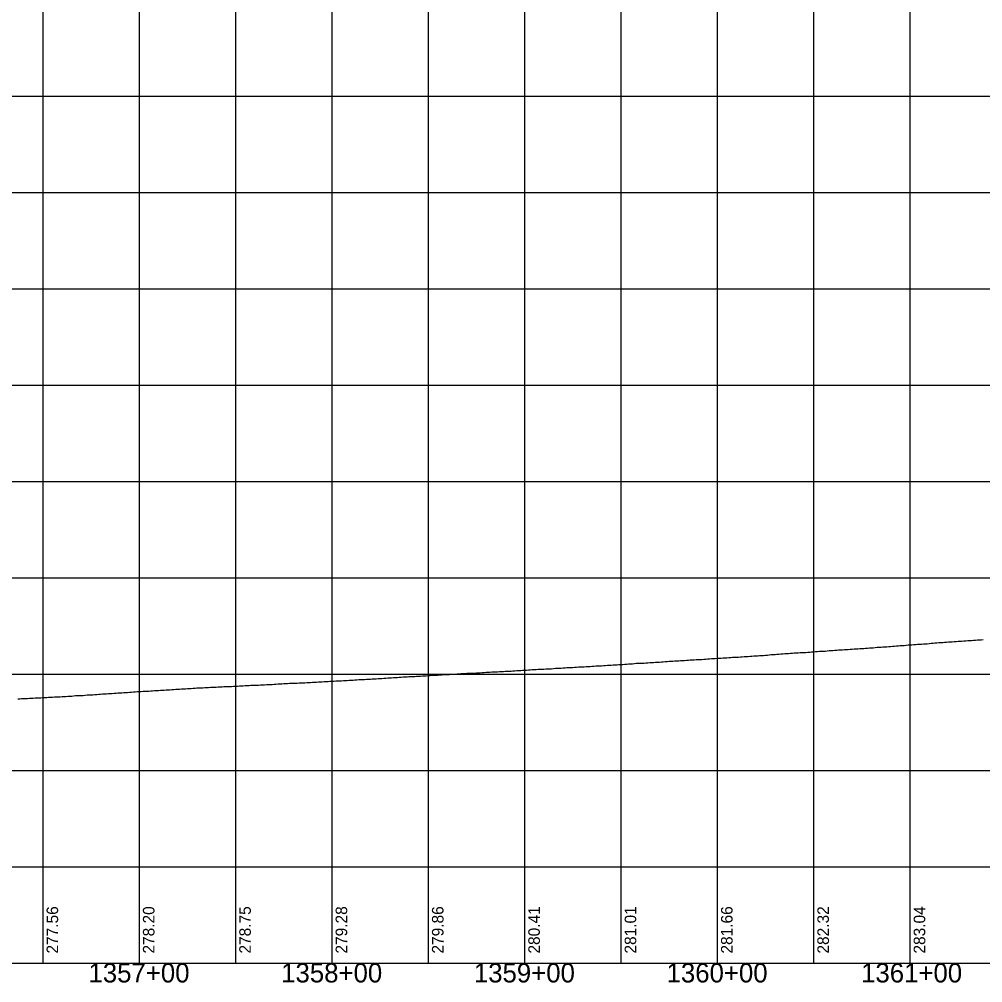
# Model space of a CAD drawing. Extents: x -90830 to 2015517, y -20856 to 836331.
# Drawn here: x 20161 to 20661, y 20053 to 20553 of the extents above; entities that cross this region are included whole.
import ezdxf

# ---------------------------------------------------------------- set-up
doc = ezdxf.new("R2010")
doc.units = 0
for name, color, linetype in [('Level 1', 7, 'Continuous'), ('RD_DDB_Profile_EX', 7, 'Continuous'), ('RD_DDB_StaTX', 7, 'Continuous'), ('RD_DDB_StripGrade', 7, 'Continuous'), ('RD_GPK_Profile_Cell', 7, 'Continuous')]:
    doc.layers.add(name, color=color, linetype=linetype)

msp = doc.modelspace()

# ---------------------------------------------------------------- linework, layer by layer
at = {"layer": 'Level 1'}
for p, q in [((20173.46, 20562.87), (20173.46, 20062.87)), ((20223.46, 20562.87), (20223.46, 20062.87)), ((20273.46, 20562.87), (20273.46, 20062.87)), ((20323.46, 20562.87), (20323.46, 20062.87)), ((20373.46, 20562.87), (20373.46, 20062.87)), ((20423.46, 20562.87), (20423.46, 20062.87)), ((20473.46, 20562.87), (20473.46, 20062.87)), ((20523.46, 20562.87), (20523.46, 20062.87)), ((20573.46, 20562.87), (20573.46, 20062.87)), ((20623.46, 20562.87), (20623.46, 20062.87)), ((19223.46, 20512.87), (20823.46, 20512.87)), ((19223.46, 20462.87), (20823.46, 20462.87)), ((19223.46, 20412.87), (20823.46, 20412.87)), ((19223.46, 20362.87), (20823.46, 20362.87)), ((19223.46, 20312.87), (20823.46, 20312.87)), ((19223.46, 20262.87), (20823.46, 20262.87)), ((19223.46, 20212.87), (20823.46, 20212.87)), ((19223.46, 20162.87), (20823.46, 20162.87)), ((19223.46, 20112.87), (20823.46, 20112.87)), ((19223.46, 20062.87), (20823.46, 20062.87))]:
    msp.add_line(p, q, dxfattribs=at)
at = {"layer": 'RD_DDB_Profile_EX'}
for points in [[(20540.51, 20222.23), (20541.51, 20222.28), (20542.51, 20222.33), (20543.51, 20222.39), (20544.51, 20222.45), (20545.51, 20222.54), (20546.51, 20222.56), (20547.51, 20222.65), (20548.51, 20222.75), (20549.51, 20222.8), (20550.51, 20222.91), (20551.51, 20223), (20552.51, 20223.06), (20553.51, 20223.16), (20554.51, 20223.26), (20555.51, 20223.31), (20556.51, 20223.36), (20557.51, 20223.46), (20558.51, 20223.52), (20559.51, 20223.61), (20560.51, 20223.66), (20561.51, 20223.76), (20562.51, 20223.85), (20563.51, 20223.9), (20564.51, 20223.96), (20565.51, 20224), (20566.51, 20224.05), (20567.51, 20224.1), (20568.51, 20224.15), (20569.51, 20224.2), (20570.51, 20224.25), (20571.51, 20224.35), (20572.51, 20224.4), (20573.51, 20224.49), (20574.51, 20224.59), (20575.51, 20224.68), (20576.51, 20224.74), (20577.51, 20224.79), (20578.51, 20224.8), (20579.51, 20224.86), (20580.51, 20225), (20581.51, 20225.1), (20582.51, 20225.15), (20583.51, 20225.21), (20584.51, 20225.27), (20585.51, 20225.37), (20586.51, 20225.46), (20587.51, 20225.51), (20588.51, 20225.52), (20589.51, 20225.62), (20590.51, 20225.67), (20591.51, 20225.68), (20592.51, 20225.77), (20593.51, 20225.87), (20594.51, 20225.97), (20595.51, 20226.01), (20596.51, 20226.07), (20597.51, 20226.16), (20598.51, 20226.22), (20599.51, 20226.27), (20600.51, 20226.32), (20601.51, 20226.41), (20602.51, 20226.47), (20603.51, 20226.55), (20604.51, 20226.61), (20605.51, 20226.71), (20606.51, 20226.84), (20607.51, 20226.89), (20608.51, 20226.93), (20609.51, 20226.99), (20610.51, 20227.04), (20611.51, 20227.14), (20612.51, 20227.21), (20613.51, 20227.3), (20614.51, 20227.41), (20615.51, 20227.47), (20616.51, 20227.52), (20617.51, 20227.58), (20618.51, 20227.68), (20619.51, 20227.73), (20620.51, 20227.79), (20621.51, 20227.93), (20622.51, 20228.02), (20623.51, 20228.08), (20624.51, 20228.17), (20625.51, 20228.22), (20626.51, 20228.29), (20627.51, 20228.38), (20628.51, 20228.43), (20629.51, 20228.48), (20630.51, 20228.58), (20631.51, 20228.67), (20632.51, 20228.68), (20633.51, 20228.78), (20634.51, 20228.92), (20635.51, 20229.02), (20636.51, 20229.07), (20637.51, 20229.17), (20638.51, 20229.23), (20639.51, 20229.28), (20640.51, 20229.33)], [(20640.51, 20229.33), (20641.51, 20229.43), (20642.51, 20229.52), (20643.51, 20229.58), (20644.51, 20229.67), (20645.51, 20229.73), (20646.51, 20229.82), (20647.51, 20229.91), (20648.51, 20229.95), (20649.51, 20229.99), (20650.51, 20230.03), (20651.51, 20230.12), (20652.51, 20230.17), (20653.51, 20230.27), (20654.51, 20230.32), (20655.51, 20230.37), (20656.51, 20230.47), (20657.51, 20230.53), (20658.51, 20230.63), (20659.51, 20230.7), (20660.51, 20230.76), (20661.51, 20230.85)], [(20440.51, 20216), (20441.51, 20216.05), (20442.51, 20216.05), (20443.51, 20216.09), (20444.51, 20216.18), (20445.51, 20216.28), (20446.51, 20216.28), (20447.51, 20216.33), (20448.51, 20216.38), (20449.51, 20216.45), (20450.51, 20216.5), (20451.51, 20216.6), (20452.51, 20216.66), (20453.51, 20216.74), (20454.51, 20216.74), (20455.51, 20216.77), (20456.51, 20216.85), (20457.51, 20216.9), (20458.51, 20217), (20459.51, 20217.05), (20460.51, 20217.12), (20461.51, 20217.17), (20462.51, 20217.22), (20463.51, 20217.26), (20464.51, 20217.35), (20465.51, 20217.44), (20466.51, 20217.49), (20467.51, 20217.51), (20468.51, 20217.6), (20469.51, 20217.65), (20470.51, 20217.71), (20471.51, 20217.8), (20472.51, 20217.86), (20473.51, 20217.91), (20474.51, 20217.97), (20475.51, 20218.02), (20476.51, 20218.12), (20477.51, 20218.22), (20478.51, 20218.31), (20479.51, 20218.32), (20480.51, 20218.42), (20481.51, 20218.52), (20482.51, 20218.57), (20483.51, 20218.61), (20484.51, 20218.65), (20485.51, 20218.66), (20486.51, 20218.76), (20487.51, 20218.82), (20488.51, 20218.92), (20489.51, 20218.93), (20490.51, 20218.99), (20491.51, 20219.09), (20492.51, 20219.14), (20493.51, 20219.19), (20494.51, 20219.28), (20495.51, 20219.33), (20496.51, 20219.39), (20497.51, 20219.44), (20498.51, 20219.54), (20499.51, 20219.63), (20500.51, 20219.69), (20501.51, 20219.74), (20502.51, 20219.83), (20503.51, 20219.88), (20504.51, 20219.93), (20505.51, 20219.98), (20506.51, 20220.04), (20507.51, 20220.08), (20508.51, 20220.17), (20509.51, 20220.23), (20510.51, 20220.32), (20511.51, 20220.37), (20512.51, 20220.42), (20513.51, 20220.51), (20514.51, 20220.51), (20515.51, 20220.57), (20516.51, 20220.66), (20517.51, 20220.71), (20518.51, 20220.81), (20519.51, 20220.91), (20520.51, 20220.95), (20521.51, 20221.01), (20522.51, 20221.07), (20523.51, 20221.16), (20524.51, 20221.17), (20525.51, 20221.18), (20526.51, 20221.28), (20527.51, 20221.34), (20528.51, 20221.43), (20529.51, 20221.52), (20530.51, 20221.58), (20531.51, 20221.67), (20532.51, 20221.72), (20533.51, 20221.73), (20534.51, 20221.74), (20535.51, 20221.84), (20536.51, 20221.93), (20537.51, 20221.99), (20538.51, 20222.08), (20539.51, 20222.09), (20540.51, 20222.23)], [(20340.51, 20210.18), (20341.51, 20210.23), (20342.51, 20210.27), (20343.51, 20210.34), (20344.51, 20210.47), (20345.51, 20210.51), (20346.51, 20210.52), (20347.51, 20210.6), (20348.51, 20210.61), (20349.51, 20210.66), (20350.51, 20210.75), (20351.51, 20210.81), (20352.51, 20210.94), (20353.51, 20210.94), (20354.51, 20210.99), (20355.51, 20211.08), (20356.51, 20211.09), (20357.51, 20211.15), (20358.51, 20211.29), (20359.51, 20211.35), (20360.51, 20211.44), (20361.51, 20211.49), (20362.51, 20211.53), (20363.51, 20211.58), (20364.51, 20211.63), (20365.51, 20211.64), (20366.51, 20211.69), (20367.51, 20211.79), (20368.51, 20211.84), (20369.51, 20211.89), (20370.51, 20211.94), (20371.51, 20211.99), (20372.51, 20212.09), (20373.51, 20212.19), (20374.51, 20212.24), (20375.51, 20212.29), (20376.51, 20212.34), (20377.51, 20212.35), (20378.51, 20212.43), (20379.51, 20212.48), (20380.51, 20212.59), (20381.51, 20212.64), (20382.51, 20212.69), (20383.51, 20212.7), (20384.51, 20212.75), (20385.51, 20212.8), (20386.51, 20212.85), (20387.51, 20212.9), (20388.51, 20213), (20389.51, 20213.1), (20390.51, 20213.15), (20391.51, 20213.2), (20392.51, 20213.26), (20393.51, 20213.35), (20394.51, 20213.35), (20395.51, 20213.37), (20396.51, 20213.41), (20397.51, 20213.42), (20398.51, 20213.51), (20399.51, 20213.56), (20400.51, 20213.61), (20401.51, 20213.66), (20402.51, 20213.76), (20403.51, 20213.85), (20404.51, 20213.86), (20405.51, 20213.91), (20406.51, 20214.01), (20407.51, 20214.06), (20408.51, 20214.07), (20409.51, 20214.16), (20410.51, 20214.21), (20411.51, 20214.22), (20412.51, 20214.32), (20413.51, 20214.42), (20414.51, 20214.42), (20415.51, 20214.43), (20416.51, 20214.48), (20417.51, 20214.53), (20418.51, 20214.63), (20419.51, 20214.73), (20420.51, 20214.74), (20421.51, 20214.79), (20422.51, 20214.89), (20423.51, 20214.93), (20424.51, 20214.99), (20425.51, 20215.13), (20426.51, 20215.14), (20427.51, 20215.23), (20428.51, 20215.28), (20429.51, 20215.29), (20430.51, 20215.43), (20431.51, 20215.49), (20432.51, 20215.53), (20433.51, 20215.55), (20434.51, 20215.64), (20435.51, 20215.65), (20436.51, 20215.7), (20437.51, 20215.71), (20438.51, 20215.8), (20439.51, 20215.91), (20440.51, 20216)], [(20240.51, 20204.89), (20241.51, 20204.98), (20242.51, 20205.04), (20243.51, 20205.12), (20244.51, 20205.12), (20245.51, 20205.18), (20246.51, 20205.27), (20247.51, 20205.32), (20248.51, 20205.37), (20249.51, 20205.43), (20250.51, 20205.52), (20251.51, 20205.62), (20252.51, 20205.66), (20253.51, 20205.71), (20254.51, 20205.76), (20255.51, 20205.81), (20256.51, 20205.86), (20257.51, 20205.9), (20258.51, 20205.91), (20259.51, 20206), (20260.51, 20206.05), (20261.51, 20206.1), (20262.51, 20206.15), (20263.51, 20206.21), (20264.51, 20206.25), (20265.51, 20206.3), (20266.51, 20206.34), (20267.51, 20206.39), (20268.51, 20206.44), (20269.51, 20206.48), (20270.51, 20206.49), (20271.51, 20206.54), (20272.51, 20206.59), (20273.51, 20206.64), (20274.51, 20206.69), (20275.51, 20206.75), (20276.51, 20206.8), (20277.51, 20206.85), (20278.51, 20206.91), (20279.51, 20207), (20280.51, 20207.05), (20281.51, 20207.09), (20282.51, 20207.14), (20283.51, 20207.18), (20284.51, 20207.24), (20285.51, 20207.25), (20286.51, 20207.31), (20287.51, 20207.35), (20288.51, 20207.38), (20289.51, 20207.52), (20290.51, 20207.56), (20291.51, 20207.55), (20292.51, 20207.6), (20293.51, 20207.67), (20294.51, 20207.75), (20295.51, 20207.79), (20296.51, 20207.88), (20297.51, 20207.93), (20298.51, 20207.98), (20299.51, 20208.03), (20300.51, 20208.08), (20301.51, 20208.12), (20302.51, 20208.12), (20303.51, 20208.17), (20304.51, 20208.23), (20305.51, 20208.28), (20306.51, 20208.32), (20307.51, 20208.33), (20308.51, 20208.37), (20309.51, 20208.4), (20310.51, 20208.47), (20311.51, 20208.57), (20312.51, 20208.62), (20313.51, 20208.67), (20314.51, 20208.72), (20315.51, 20208.81), (20316.51, 20208.82), (20317.51, 20208.88), (20318.51, 20208.93), (20319.51, 20208.99), (20320.51, 20209.08), (20321.51, 20209.14), (20322.51, 20209.2), (20323.51, 20209.28), (20324.51, 20209.29), (20325.51, 20209.34), (20326.51, 20209.36), (20327.51, 20209.44), (20328.51, 20209.49), (20329.51, 20209.54), (20330.51, 20209.59), (20331.51, 20209.65), (20332.51, 20209.74), (20333.51, 20209.78), (20334.51, 20209.84), (20335.51, 20209.89), (20336.51, 20209.94), (20337.51, 20210.03), (20338.51, 20210.08), (20339.51, 20210.13), (20340.51, 20210.18)], [(20160.51, 20200.12), (20161.51, 20200.13), (20162.51, 20200.18), (20163.51, 20200.22), (20164.51, 20200.23), (20165.51, 20200.29), (20166.51, 20200.38), (20167.51, 20200.43), (20168.51, 20200.49), (20169.51, 20200.58), (20170.51, 20200.62), (20171.51, 20200.62), (20172.51, 20200.63), (20173.51, 20200.69), (20174.51, 20200.78), (20175.51, 20200.84), (20176.51, 20200.93), (20177.51, 20200.97), (20178.51, 20200.98), (20179.51, 20201.03), (20180.51, 20201.07), (20181.51, 20201.09), (20182.51, 20201.18), (20183.51, 20201.23), (20184.51, 20201.27), (20185.51, 20201.29), (20186.51, 20201.39), (20187.51, 20201.48), (20188.51, 20201.54), (20189.51, 20201.63), (20190.51, 20201.72), (20191.51, 20201.72), (20192.51, 20201.73), (20193.51, 20201.83), (20194.51, 20201.88), (20195.51, 20201.98), (20196.51, 20202.08), (20197.51, 20202.13), (20198.51, 20202.18), (20199.51, 20202.23), (20200.51, 20202.28), (20201.51, 20202.33), (20202.51, 20202.43), (20203.51, 20202.53), (20204.51, 20202.62), (20205.51, 20202.63), (20206.51, 20202.68), (20207.51, 20202.78), (20208.51, 20202.87), (20209.51, 20202.92), (20210.51, 20202.98), (20211.51, 20203.07), (20212.51, 20203.12), (20213.51, 20203.17), (20214.51, 20203.22), (20215.51, 20203.28), (20216.51, 20203.37), (20217.51, 20203.42), (20218.51, 20203.48), (20219.51, 20203.57), (20220.51, 20203.63), (20221.51, 20203.73), (20222.51, 20203.82), (20223.51, 20203.87), (20224.51, 20203.93), (20225.51, 20204.01), (20226.51, 20204.02), (20227.51, 20204.07), (20228.51, 20204.12), (20229.51, 20204.17), (20230.51, 20204.23), (20231.51, 20204.32), (20232.51, 20204.38), (20233.51, 20204.47), (20234.51, 20204.52), (20235.51, 20204.53), (20236.51, 20204.63), (20237.51, 20204.68), (20238.51, 20204.73), (20239.51, 20204.79), (20240.51, 20204.89)]]:
    msp.add_lwpolyline(points, dxfattribs=at)
at = {"layer": 'RD_GPK_Profile_Cell'}
msp.add_line((19240.51, 20062.87), (21740.51, 20062.87), dxfattribs=at)

# ---------------------------------------------------------------- texts
at = {"layer": 'RD_DDB_StaTX'}
for s, p in [('1357+00', (20197.21, 20052.87)), ('1358+00', (20297.21, 20052.87)), ('1359+00', (20397.21, 20052.87)), ('1360+00', (20497.21, 20052.87)), ('1361+00', (20598.17, 20052.87))]:
    msp.add_text(s, height=10, dxfattribs=at).set_placement(p)
at = {"layer": 'RD_DDB_StripGrade'}
for s, p in [('277.56', (20181.46, 20067.87)), ('278.20', (20231.46, 20067.87)), ('278.75', (20281.46, 20067.87)), ('279.28', (20331.46, 20067.87)), ('279.86', (20381.46, 20067.87)), ('280.41', (20431.46, 20067.87)), ('281.01', (20481.46, 20067.87)), ('281.66', (20531.46, 20067.87)), ('282.32', (20581.46, 20067.87)), ('283.04', (20631.46, 20067.87))]:
    msp.add_text(s, height=6, rotation=90, dxfattribs=at).set_placement(p)

doc.saveas('drawing.dxf')
